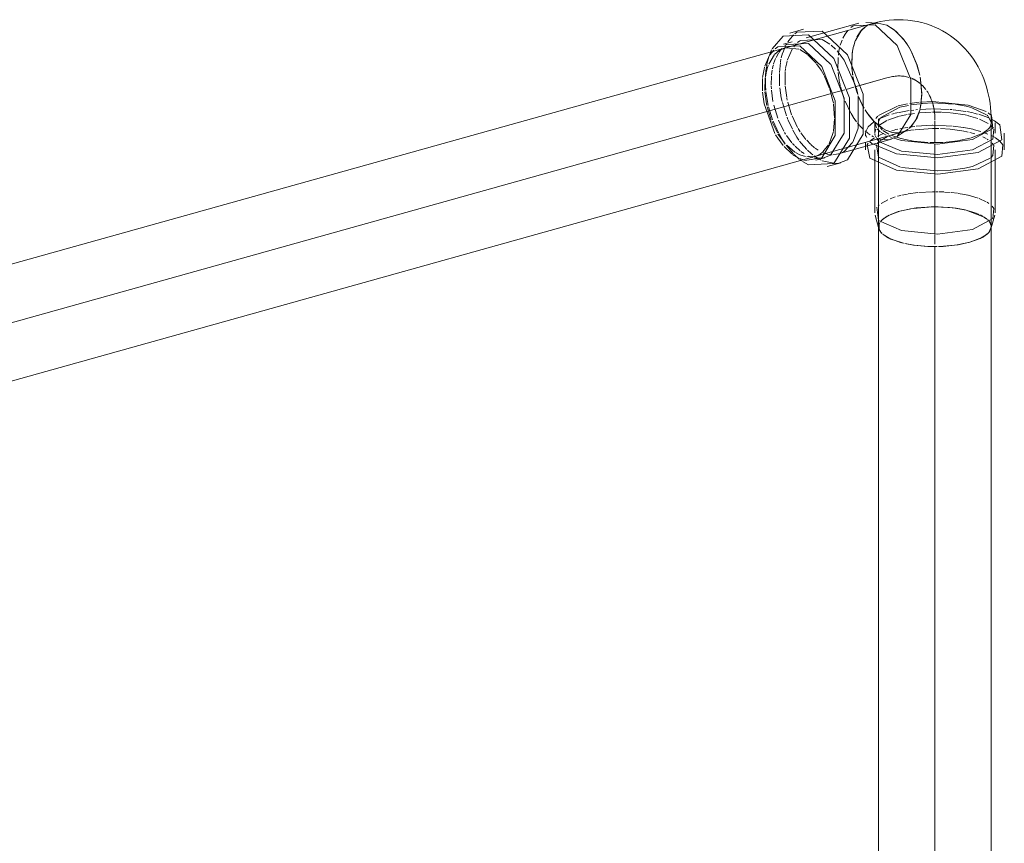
# Model space of a CAD drawing. Header units: millimetres. Extents: x -121 to 29920, y 1231 to 31888.
# Tile 308 of 310: x 26361 to 26798, y 24890 to 25255. Entities that reach past the tile are written whole.
import ezdxf

# ---------------------------------------------------------------- set-up
doc = ezdxf.new("R2010")
doc.units = ezdxf.units.MM
doc.linetypes.add('ADSK_Осевая', pattern=[700, 500, -100, 0, -100])
doc.layers.add('P-PIPE-____-CNTR', color=3, linetype='ADSK_Осевая', lineweight=20)
doc.layers.add('P-PIPE-____-OTLN', color=3, linetype='Continuous', lineweight=20)

# ---------------------------------------------------------------- blocks, each defined once
blk = doc.blocks.new('ADSK_ППР_Отвод канализационный - Отвод раструбный-V58-3D severage Right')
at = {"layer": 'P-PIPE-____-CNTR', "color": 10}
for p, q in [((-273.12, 25229.68), (-273.91, 25229.46)), ((-252.51, 25200.24), (-252.51, 25195.57)), ((-252.51, 25195.48), (-252.51, 25188.27)), ((-252.51, 25188.27), (-252.51, 25186.86)), ((-252.51, 25186.86), (-252.51, 25163.39))]:
    blk.add_line(p, q, dxfattribs=at)
at = {"layer": 'P-PIPE-____-CNTR', "color": 9}
blk.add_line((-252.51, 25210.48), (-252.51, 25201.07), dxfattribs=at)
at = {"layer": 'P-PIPE-____-CNTR', "color": 10}
for start_param, end_param in [(0.089152, 0.545091), (0.026115, 0.063776), (6.07467, 6.294623)]:
    blk.add_ellipse((-273.12, 25205.06), major_axis=(10.69, 24.05), ratio=0.73322, start_param=start_param, end_param=end_param, dxfattribs=at)
at = {"layer": 'P-PIPE-____-CNTR', "color": 9}
for start_param, end_param in [(5.897539, 6.042878), (5.590946, 5.855208), (5.259038, 5.582044)]:
    blk.add_ellipse((-273.12, 25205.06), major_axis=(10.69, 24.05), ratio=0.73322, start_param=start_param, end_param=end_param, dxfattribs=at)
at = {"layer": 'P-PIPE-____-OTLN', "color": 22}
for p, q in [((-310.82, 25251.12), (-316.94, 25249.42)), ((-286.23, 25253.8), (-309.73, 25247.22)), ((-279.03, 25253.07), (-288.8, 25252.63)), ((-277.83, 25253.85), (-283.23, 25254.12)), ((-281.31, 25253.32), (-277.93, 25253.85)), ((-279.86, 25253.76), (-280.64, 25253.54)), ((-277.83, 25253.85), (-273.91, 25252.86)), ((-302.53, 25250.28), (-313.78, 25249.78)), ((-315.85, 25245.51), (-319.76, 25244.42)), ((-308.64, 25244.79), (-318.41, 25244.35)), ((-298.87, 25235.66), (-308.64, 25244.79)), ((-264.78, 25244.33), (-264.41, 25243.76)), ((-303.09, 25232.98), (-303.43, 25233.52)), ((-227.51, 25163.39), (-227.51, 25210.82)), ((-225.76, 25204.88), (-225.76, 25209.56)), ((-269.09, 25203.55), (-264.62, 25206.58)), ((-267.18, 25205.39), (-266.39, 25205.61)), ((-264.62, 25206.58), (-264.78, 25206.48)), ((-221.71, 25197.58), (-221.71, 25204.88)), ((-295.33, 25195.7), (-271.82, 25202.27)), ((-283.31, 25199.51), (-283.31, 25197.58)), ((-277.51, 25201.07), (-277.51, 25163.39)), ((-252.15, 25200.74), (-251.45, 25200.75)), ((-305.36, 25192.9), (-301.44, 25193.99)), ((-304.32, 25195.17), (-303.43, 25195.67)), ((-279.26, 25197.58), (-279.26, 25169.5)), ((-225.76, 25169.5), (-225.76, 25197.58)), ((-311.3, 25192.39), (-308.64, 25190.93)), ((-300.35, 25190.09), (-294.24, 25191.8)), ((-279.12, 25168.55), (-277.38, 25162.5)), ((-227.63, 25162.5), (-225.89, 25168.55)), ((-277.38, 25162.5), (-277.51, 25163.39)), ((-227.51, 25163.39), (-228.42, 25161.03)), ((-275.94, 25160.32), (-276.76, 25161.26)), ((-272.09, 25157.92), (-275.45, 25159.89)), ((-251.45, 25154.59), (-252.19, 25154.58))]:
    blk.add_line(p, q, dxfattribs=at)
at = {"layer": 'P-PIPE-____-OTLN', "color": 9}
for p, q in [((-288.8, 25252.63), (-289.84, 25251.85)), ((-282.01, 25253.03), (-281.31, 25253.32)), ((-273.91, 25252.86), (-270.67, 25250.91)), ((-270.67, 25250.9), (-266.59, 25246.85)), ((-315.26, 25248.61), (-317.77, 25245.5)), ((-313.78, 25249.78), (-314.78, 25249.04)), ((-302.53, 25246.49), (-312.3, 25246.06)), ((-299.14, 25244.46), (-302.53, 25246.49)), ((-266.51, 25246.74), (-265.09, 25244.81)), ((-319.66, 25242.59), (-321.69, 25241.64)), ((-318.48, 25242.86), (-319.34, 25242.68)), ((-318.41, 25244.35), (-319.15, 25243.81)), ((-312.93, 25242.18), (-318.43, 25242.86)), ((-312.45, 25245.96), (-313.46, 25245.18)), ((-309.3, 25239.98), (-312.56, 25242.05)), ((-296.65, 25242.26), (-298.59, 25244.03)), ((-264.41, 25243.76), (-263.02, 25241.31)), ((-325.9, 25239.52), (-328.01, 25234.74)), ((-323.7, 25239.84), (-326.31, 25235.55)), ((-325.02, 25241.94), (-326.18, 25239.1)), ((-324.11, 25241.79), (-325.78, 25239.71)), ((-321.72, 25241.62), (-323.56, 25240)), ((-305.27, 25236.04), (-309.12, 25239.83)), ((-263.02, 25241.31), (-260.51, 25235.34)), ((-303.43, 25233.52), (-305.05, 25235.78)), ((-298.79, 25235.54), (-298.87, 25235.66)), ((-260.51, 25235.33), (-259.25, 25230.71)), ((-329.04, 25229.22), (-329.11, 25223.69)), ((-327.83, 25229.52), (-328.01, 25223.91)), ((-301.89, 25230.86), (-303.09, 25232.98)), ((-299.3, 25224.8), (-301.74, 25230.57)), ((-259.07, 25229.77), (-258.88, 25228.71)), ((-286.72, 25222.17), (-287.38, 25225)), ((-258.88, 25228.7), (-258.38, 25222.01)), ((-286.59, 25207.28), (-286.59, 25221.47)), ((-258.38, 25222), (-258.94, 25216.56)), ((-327.03, 25216.6), (-325.18, 25210.77)), ((-297.08, 25211.59), (-297.55, 25217.97)), ((-258.94, 25216.56), (-259.07, 25215.96)), ((-258.2, 25218.12), (-258.87, 25218.06)), ((-254.06, 25218.97), (-258.31, 25218.76)), ((-229.58, 25213.06), (-236.17, 25216.21)), ((-259.26, 25215.18), (-261.09, 25210.56)), ((-229.08, 25212.63), (-229.35, 25212.88)), ((-227.77, 25213.15), (-228.86, 25213.97)), ((-227.6, 25209.82), (-228.85, 25212.41)), ((-324.94, 25210.16), (-322.46, 25205.05)), ((-297.55, 25205.99), (-297.09, 25211.2)), ((-261.09, 25210.55), (-263.65, 25207.34)), ((-228.05, 25207.75), (-227.6, 25209.31)), ((-226.55, 25207.1), (-227.44, 25208.17)), ((-226.11, 25210.47), (-226.64, 25210.77)), ((-273.49, 25203.71), (-271.82, 25203.03)), ((-269.89, 25203.25), (-267.69, 25202.56)), ((-264.78, 25206.48), (-265.69, 25205.96)), ((-265.08, 25206.29), (-264.43, 25206.72)), ((-242.43, 25201.53), (-236.97, 25202.65)), ((-236.79, 25202.71), (-231.29, 25204.95)), ((-231.25, 25204.97), (-229.03, 25206.53)), ((-225.83, 25202.96), (-226.38, 25203.28)), ((-223.86, 25201.57), (-225.65, 25202.85)), ((-319.49, 25198.98), (-316.02, 25195.71)), ((-318.32, 25199.56), (-314.75, 25196.57)), ((-302.27, 25196.59), (-299.81, 25199.76)), ((-283.31, 25200.99), (-283.31, 25199.51)), ((-282.17, 25200.5), (-282.64, 25199.79)), ((-281.37, 25201.09), (-280.47, 25200.33)), ((-277.7, 25200.75), (-278.22, 25200.17)), ((-277.51, 25202.6), (-277.51, 25201.13)), ((-276.78, 25202.23), (-272.94, 25202.03)), ((-261.96, 25201.42), (-255.48, 25200.82)), ((-254.81, 25200.79), (-252.15, 25200.74)), ((-251.45, 25200.75), (-248.96, 25200.84)), ((-248.68, 25200.85), (-242.52, 25201.52)), ((-226.53, 25199.83), (-227.04, 25200.47)), ((-222.4, 25199.78), (-223.64, 25201.37)), ((-315.71, 25195.48), (-313.23, 25193.94)), ((-314.43, 25196.35), (-312.56, 25195.26)), ((-312.56, 25195.26), (-309.93, 25194.54)), ((-309.35, 25194.45), (-305.97, 25194.59)), ((-306.12, 25194), (-303.19, 25193.77)), ((-304.98, 25194.89), (-304.32, 25195.17)), ((-303.43, 25195.67), (-302.43, 25196.44)), ((-300.22, 25195.65), (-298.26, 25195.37)), ((-297.88, 25195.36), (-294.53, 25195.96)), ((-312.56, 25193.63), (-310.5, 25192.9)), ((-304.24, 25193.61), (-303.08, 25192.93)), ((-302.53, 25192.64), (-296.71, 25191.53)), ((-296.52, 25191.53), (-295.21, 25191.65)), ((-267.3, 25189.72), (-251.38, 25188.16)), ((-239.23, 25189.39), (-235.88, 25190.19)), ((-235.88, 25190.19), (-227.99, 25193.81)), ((-251.19, 25188.16), (-245.51, 25188.48)), ((-245.47, 25188.48), (-239.28, 25189.38)), ((-226.34, 25171.46), (-227.16, 25172.52)), ((-276.76, 25161.26), (-277.31, 25162.28)), ((-273.07, 25158.38), (-275.64, 25160.06)), ((-228.9, 25160.49), (-231.41, 25158.66)), ((-228.09, 25161.5), (-228.59, 25160.83)), ((-267.79, 25156.42), (-273.03, 25158.36)), ((-266.64, 25156.12), (-267.76, 25156.41)), ((-262.07, 25155.25), (-265.83, 25155.94)), ((-255.63, 25154.65), (-262.02, 25155.24)), ((-252.19, 25154.58), (-255.58, 25154.65)), ((-251.53, 25154.59), (-252.15, 25154.58)), ((-248.68, 25154.68), (-250.83, 25154.6)), ((-242.2, 25155.36), (-248.64, 25154.68)), ((-236.97, 25156.49), (-242.14, 25155.37)), ((-231.48, 25158.62), (-236.97, 25156.49))]:
    blk.add_line(p, q, dxfattribs=at)
at = {"layer": 'P-PIPE-____-OTLN', "color": 10}
for p, q in [((-284.88, 25250.9), (-283.56, 25252.09)), ((-282.6, 25252.71), (-283.38, 25252.21)), ((-283.04, 25252.45), (-282.01, 25253.03)), ((-292.37, 25248.9), (-293.35, 25247.1)), ((-291.18, 25250.51), (-292.32, 25248.96)), ((-287.36, 25247.14), (-288.04, 25245.45)), ((-287.78, 25246.16), (-285.11, 25250.65)), ((-285.97, 25249.57), (-287.16, 25247.56)), ((-320.45, 25242.54), (-321.82, 25240.73)), ((-319.33, 25242.58), (-320.09, 25240.67)), ((-318.89, 25243.53), (-319.33, 25242.58)), ((-315.87, 25242.32), (-318.01, 25237.46)), ((-314.26, 25244.42), (-315.22, 25243.28)), ((-294.83, 25242.8), (-295.27, 25240.57)), ((-293.71, 25246.28), (-294.52, 25243.98)), ((-288.91, 25242.19), (-289.23, 25240.1)), ((-289.2, 25240.41), (-288.78, 25242.82)), ((-288.57, 25243.71), (-288.75, 25242.99)), ((-288.68, 25243.26), (-287.86, 25245.95)), ((-288.09, 25245.32), (-288.57, 25243.71)), ((-323.25, 25238.06), (-324.12, 25235.74)), ((-321.93, 25240.55), (-323, 25238.6)), ((-320.87, 25237.83), (-321.1, 25236.63)), ((-320.16, 25240.46), (-320.73, 25238.46)), ((-295.51, 25238.59), (-295.56, 25232.76)), ((-295.29, 25240.39), (-295.4, 25239.61)), ((-289.25, 25239.93), (-289.44, 25236.37)), ((-289.39, 25234.43), (-289.22, 25240.25)), ((-327.28, 25234.59), (-327.51, 25232.95)), ((-327.01, 25236), (-327.23, 25234.87)), ((-321.14, 25236.38), (-321.56, 25231.86)), ((-318.84, 25233.56), (-318.98, 25232.39)), ((-289.44, 25235.85), (-289.41, 25234.85)), ((-289.41, 25234.85), (-289.36, 25234.03)), ((-289.33, 25233.48), (-289.38, 25234.2)), ((-289.35, 25233.81), (-289.01, 25230.71)), ((-289.04, 25230.9), (-289.33, 25233.48)), ((-327.76, 25229.73), (-327.71, 25225.71)), ((-327.52, 25232.86), (-327.74, 25230.17)), ((-325.08, 25230.37), (-325.2, 25226.33)), ((-324.76, 25232.98), (-325.04, 25230.79)), ((-321.58, 25231.45), (-321.45, 25226.01)), ((-319.01, 25232.02), (-319.08, 25226.41)), ((-295.48, 25231.86), (-295.05, 25228.49)), ((-288.9, 25230.01), (-288.75, 25229.14)), ((-288.75, 25229.14), (-288.57, 25228.26)), ((-327.7, 25225.61), (-327.59, 25224.09)), ((-325.18, 25225.76), (-325.14, 25224.67)), ((-319.04, 25225.9), (-318.34, 25220.75)), ((-295.01, 25228.29), (-294.83, 25227.33)), ((-294.79, 25227.09), (-294.54, 25225.94)), ((-294.46, 25225.62), (-292.77, 25220.08)), ((-288.57, 25228.26), (-288.43, 25227.64)), ((-288.38, 25227.39), (-287.38, 25223.81)), ((-286.8, 25222.16), (-288.37, 25227.34)), ((-325.1, 25224.09), (-324.45, 25219.05)), ((-318.29, 25220.52), (-318.09, 25219.59)), ((-287.36, 25223.75), (-286.79, 25222.12)), ((-284.75, 25217.52), (-286.33, 25220.95)), ((-326.65, 25218), (-326.49, 25217.3)), ((-326.35, 25216.69), (-324.58, 25210.87)), ((-324.09, 25217.42), (-322.24, 25211.56)), ((-320.25, 25218.5), (-318.4, 25212.59)), ((-317.89, 25218.72), (-316.15, 25213.16)), ((-292.44, 25219.23), (-289.87, 25213.89)), ((-283.94, 25216.07), (-284.75, 25217.52)), ((-284.38, 25216.85), (-283.94, 25216.07)), ((-269.13, 25216.95), (-277.64, 25212.78)), ((-268.04, 25216.46), (-276.56, 25211.96)), ((-264.63, 25217.96), (-268.85, 25217.02)), ((-264.23, 25217.3), (-268.04, 25216.46)), ((-259.52, 25218.66), (-263.68, 25218.13)), ((-259.18, 25218.03), (-263.26, 25217.47)), ((-318.19, 25212.04), (-317.91, 25211.31)), ((-315.95, 25212.65), (-313.48, 25207.5)), ((-289.73, 25213.65), (-288.8, 25212.13)), ((-288.79, 25212.12), (-287.29, 25210)), ((-283.04, 25214.6), (-283.47, 25215.27)), ((-283.45, 25215.25), (-282.74, 25214.15)), ((-279.62, 25210.25), (-282.7, 25214.08)), ((-272.82, 25213.04), (-277.69, 25211.13)), ((-276.69, 25211.79), (-277.35, 25210.3)), ((-269.3, 25212.21), (-273.42, 25210.69)), ((-270.42, 25213.71), (-271.64, 25213.39)), ((-268.65, 25214.13), (-270.12, 25213.79)), ((-268.4, 25212.44), (-269.13, 25212.27)), ((-264, 25214.95), (-268.43, 25214.17)), ((-264.8, 25213.21), (-268.05, 25212.53)), ((-263.42, 25213.44), (-264.24, 25213.31)), ((-261.6, 25213.71), (-263.39, 25213.45)), ((-261.81, 25215.23), (-263.19, 25215.06)), ((-260.27, 25215.39), (-261, 25215.32)), ((-254.2, 25214.29), (-259.23, 25213.99)), ((-254.05, 25215.72), (-259.07, 25215.49)), ((-249.7, 25214.24), (-253.56, 25214.3)), ((-246.19, 25215.51), (-253.55, 25215.73)), ((-245.81, 25213.97), (-249.4, 25214.23)), ((-244.88, 25215.4), (-245.75, 25215.47)), ((-239.14, 25213.04), (-245.49, 25213.94)), ((-238.79, 25214.6), (-244.36, 25215.35)), ((-237.71, 25212.73), (-239.1, 25213.03)), ((-235.47, 25213.92), (-238.39, 25214.53)), ((-233.49, 25211.47), (-237.61, 25212.71)), ((-233.57, 25213.44), (-235.28, 25213.88)), ((-228.55, 25211.7), (-233.09, 25213.31)), ((-324.35, 25210.28), (-322.02, 25205.09)), ((-321.93, 25210.77), (-319.56, 25205.76)), ((-317.82, 25211.08), (-315.81, 25206.67)), ((-313.24, 25207.08), (-312.3, 25205.55)), ((-286.92, 25209.52), (-286.13, 25208.56)), ((-285.95, 25208.35), (-284.59, 25206.92)), ((-280.03, 25210.69), (-279.42, 25210.04)), ((-275.71, 25207.03), (-279.48, 25210.11)), ((-279.33, 25209.95), (-278.31, 25208.99)), ((-279.26, 25209.56), (-279.26, 25206.65)), ((-279.26, 25209.56), (-278.52, 25207.37)), ((-277.93, 25208.65), (-276.24, 25207.37)), ((-277.51, 25210.82), (-277.51, 25207.44)), ((-277.51, 25207.02), (-277.51, 25204.03)), ((-277.39, 25209.14), (-277.08, 25208.06)), ((-273.81, 25210.51), (-277.03, 25208.62)), ((-276.64, 25207.29), (-275.94, 25206.48)), ((-276.06, 25207.26), (-274.06, 25206.14)), ((-266.07, 25207.27), (-268.08, 25206.89)), ((-264.5, 25207.53), (-265.73, 25207.33)), ((-261.44, 25207.94), (-263.79, 25207.64)), ((-253.63, 25207), (-261.34, 25206.48)), ((-253.8, 25208.43), (-260.91, 25208)), ((-247.84, 25208.28), (-253.56, 25208.43)), ((-250.76, 25206.99), (-253.55, 25207)), ((-244.81, 25208.05), (-247.52, 25208.26)), ((-239.83, 25207.45), (-244.39, 25208.01)), ((-235.64, 25206.67), (-239.65, 25207.42)), ((-228.85, 25209.25), (-232.67, 25211.16)), ((-226.73, 25210.82), (-227.7, 25211.32)), ((-321.76, 25204.59), (-321.27, 25203.71)), ((-319.3, 25205.31), (-318.81, 25204.48)), ((-318.41, 25203.84), (-316.09, 25200.72)), ((-312.03, 25205.14), (-309.79, 25202.17)), ((-283.52, 25205.93), (-282.29, 25204.94)), ((-283.26, 25205.47), (-283.31, 25204.88)), ((-283.31, 25204.88), (-283.31, 25203.58)), ((-283.3, 25204.64), (-283.13, 25203.72)), ((-283.09, 25203.6), (-282.81, 25202.95)), ((-282.17, 25204.85), (-281.26, 25204.22)), ((-280.47, 25203.74), (-279.76, 25203.35)), ((-279.32, 25202.87), (-280.19, 25202.3)), ((-279.26, 25206.53), (-279.26, 25204.88)), ((-278.69, 25206.77), (-279.15, 25205.3)), ((-279.15, 25204.62), (-279.01, 25203.86)), ((-278.93, 25203.61), (-278.65, 25202.97)), ((-278.58, 25202.81), (-277.65, 25202.48)), ((-276.75, 25204.2), (-277.97, 25203.62)), ((-277.51, 25203.96), (-277.51, 25203.24)), ((-275.19, 25204.85), (-276.51, 25204.31)), ((-276.48, 25205.37), (-275.48, 25204.73)), ((-273.5, 25203.42), (-276.08, 25202.04)), ((-274.03, 25206.13), (-275.63, 25206.98)), ((-275.61, 25206.2), (-275.23, 25205.89)), ((-275.27, 25204.61), (-274.23, 25204.05)), ((-275.09, 25205.8), (-274.05, 25205.13)), ((-271.18, 25205.22), (-273.91, 25206.07)), ((-273.91, 25206.07), (-271.99, 25205.4)), ((-273.88, 25205.03), (-272.99, 25204.55)), ((-272.05, 25204.11), (-269.89, 25203.25)), ((-271.78, 25205.35), (-270.07, 25205.09)), ((-270.68, 25206.32), (-271.64, 25206.09)), ((-270.15, 25204.67), (-271.26, 25204.3)), ((-268.46, 25205.13), (-270.93, 25205.18)), ((-269.91, 25206.5), (-270.68, 25206.32)), ((-268.94, 25206.71), (-269.8, 25206.53)), ((-269.7, 25205.07), (-268.11, 25205.19)), ((-267.36, 25205.34), (-267.96, 25205.21)), ((-266.84, 25205.54), (-267.8, 25205.32)), ((-264.64, 25205.98), (-266.78, 25205.55)), ((-265.69, 25205.96), (-266.73, 25205.53)), ((-263.18, 25206.23), (-264.63, 25205.99)), ((-261.71, 25206.43), (-263.14, 25206.23)), ((-245.77, 25206.71), (-250.03, 25206.97)), ((-240.58, 25206.02), (-245.7, 25206.7)), ((-237.71, 25205.44), (-240.26, 25205.96)), ((-234.84, 25204.66), (-237.05, 25205.28)), ((-232.14, 25205.7), (-235.47, 25206.62)), ((-229.73, 25202.52), (-231.23, 25203.29)), ((-229.02, 25204.55), (-230.18, 25205.01)), ((-226.6, 25203.4), (-227.32, 25203.77)), ((-318.61, 25199.58), (-315.32, 25195.71)), ((-315.73, 25200.31), (-314.93, 25199.45)), ((-314.64, 25199.15), (-312.3, 25197.07)), ((-312.58, 25201.41), (-311.9, 25200.52)), ((-311.85, 25200.45), (-309.41, 25197.71)), ((-309.46, 25201.79), (-307.76, 25200.02)), ((-307.61, 25199.89), (-305.93, 25198.47)), ((-305.68, 25198.28), (-304.32, 25197.37)), ((-280.19, 25202.3), (-281.53, 25201.2)), ((-277.65, 25202.48), (-277.03, 25202.29)), ((-276.4, 25201.82), (-277.17, 25201.23)), ((-228.86, 25201.99), (-229.38, 25202.32)), ((-227.44, 25200.87), (-227.71, 25201.12)), ((-315.02, 25195.41), (-312.8, 25193.47)), ((-312, 25196.84), (-310.58, 25195.85)), ((-309.15, 25197.45), (-307.52, 25195.98)), ((-308.64, 25194.72), (-306.71, 25194.13)), ((-307.4, 25195.88), (-306.73, 25195.34)), ((-306.1, 25194.87), (-305.39, 25194.36)), ((-305.3, 25194.3), (-304.52, 25193.79)), ((-302.53, 25196.43), (-301.37, 25195.97)), ((-301.16, 25195.9), (-300.41, 25195.69)), ((-312.43, 25193.18), (-311.76, 25192.7)), ((-270.11, 25176.61), (-272.42, 25175.8)), ((-267.62, 25177.29), (-269.13, 25176.89)), ((-264.76, 25177.89), (-267.26, 25177.37)), ((-260.15, 25178.54), (-264.39, 25177.95)), ((-253.63, 25178.93), (-259.73, 25178.59)), ((-252.41, 25178.94), (-253.55, 25178.93)), ((-251.25, 25178.93), (-252.09, 25178.94)), ((-248.6, 25178.83), (-250.76, 25178.92)), ((-245.77, 25178.63), (-248.23, 25178.81)), ((-242.53, 25178.26), (-245.27, 25178.59)), ((-239.37, 25177.72), (-242.23, 25178.21)), ((-237.92, 25177.41), (-239.34, 25177.71)), ((-233.28, 25176.06), (-237.71, 25177.36)), ((-277.27, 25173.07), (-277.7, 25172.68)), ((-273.43, 25175.38), (-276.4, 25173.74)), ((-254.15, 25172.19), (-252.87, 25172.21)), ((-252.87, 25172.21), (-251.37, 25172.2)), ((-251.24, 25172.2), (-249.64, 25172.15)), ((-251.1, 25172.19), (-244.49, 25171.74)), ((-249.48, 25172.14), (-246.06, 25171.91)), ((-229.76, 25174.47), (-232.94, 25175.94)), ((-228.63, 25173.76), (-229.39, 25174.25)), ((-275.94, 25166.46), (-273.78, 25168.02)), ((-275.51, 25166.84), (-272.86, 25168.51)), ((-273.11, 25168.39), (-268.98, 25170.02)), ((-272.16, 25168.84), (-268.8, 25170.08)), ((-268.98, 25170.02), (-268.04, 25170.3)), ((-268.04, 25170.3), (-267.49, 25170.45)), ((-267.41, 25170.47), (-262.59, 25171.46)), ((-267.36, 25170.48), (-262.44, 25171.48)), ((-261.73, 25171.58), (-260.85, 25171.7)), ((-246, 25171.9), (-244.83, 25171.78)), ((-244.73, 25171.77), (-243.31, 25171.59)), ((-244.38, 25171.73), (-238.69, 25170.74)), ((-243.15, 25171.57), (-239.15, 25170.84)), ((-238.68, 25170.74), (-230.66, 25167.68)), ((-237.6, 25170.47), (-233.79, 25169.24)), ((-233.46, 25169.1), (-232.92, 25168.87)), ((-232.33, 25168.6), (-231.21, 25168.01)), ((-230.9, 25167.83), (-229.7, 25167)), ((-277.32, 25164.48), (-276.95, 25165.25)), ((-276.58, 25165.77), (-276.08, 25166.32)), ((-276.42, 25165.96), (-275.75, 25166.64)), ((-230.45, 25167.54), (-229.46, 25166.81)), ((-229.15, 25166.53), (-228.56, 25165.92)), ((-228.5, 25165.85), (-228.08, 25165.27)), ((-228.26, 25165.54), (-227.88, 25164.92)), ((-228.08, 25165.27), (-227.54, 25163.82))]:
    blk.add_line(p, q, dxfattribs=at)
at = {"layer": 'P-PIPE-____-OTLN', "color": 22}
for points in [[(-252.28, 25251.95, 0), (-254.25, 25252.76, 0), (-256.26, 25253.47, 0), (-258.31, 25254.06, 0), (-260.37, 25254.54, 0), (-262.45, 25254.91, 0), (-264.53, 25255.16, 0), (-266.61, 25255.31, 0), (-268.68, 25255.35, 0), (-270.73, 25255.28, 0), (-272.76, 25255.12, 0), (-274.76, 25254.86, 0), (-276.73, 25254.51, 0), (-278.66, 25254.08, 0), (-279.86, 25253.76, 0)], [(-273.91, 25252.86, 0), (-277.93, 25253.85, 0), (-281.67, 25253.18, 0)], [(-272.94, 25202.03, 0), (-269.26, 25203.44, 0), (-263.22, 25213.27, 0), (-263.22, 25228.74, 0), (-269.26, 25243.94, 0), (-279.03, 25253.07, 0)], [(-264.85, 25244.44, 0), (-266.14, 25246.27, 0), (-269.89, 25250.27, 0), (-273.91, 25252.86, 0)], [(-227.51, 25210.82, 0), (-227.54, 25212.65, 0), (-227.63, 25214.48, 0), (-227.79, 25216.31, 0), (-228.01, 25218.15, 0), (-228.3, 25219.99, 0), (-228.67, 25221.82, 0), (-229.1, 25223.65, 0), (-229.61, 25225.48, 0), (-230.2, 25227.29, 0), (-230.86, 25229.1, 0), (-231.61, 25230.89, 0), (-232.44, 25232.66, 0), (-233.36, 25234.41, 0), (-234.36, 25236.12, 0), (-235.45, 25237.81, 0), (-236.63, 25239.45, 0), (-237.9, 25241.05, 0), (-239.26, 25242.6, 0), (-240.71, 25244.08, 0), (-242.24, 25245.5, 0), (-243.85, 25246.85, 0), (-245.54, 25248.12, 0), (-247.31, 25249.3, 0), (-249.14, 25250.38, 0), (-251.03, 25251.37, 0), (-252.28, 25251.95, 0)], [(-308.64, 25248.58, 0), (-319.89, 25248.07, 0), (-324.77, 25242.44, 0)], [(-308.64, 25190.93, 0), (-297.39, 25191.43, 0), (-290.44, 25202.75, 0), (-290.44, 25220.57, 0), (-297.39, 25238.07, 0), (-308.64, 25248.58, 0)], [(-295.21, 25191.65, 0), (-291.28, 25193.14, 0), (-284.33, 25204.46, 0), (-284.33, 25222.28, 0), (-291.28, 25239.78, 0), (-302.53, 25250.28, 0)], [(-312.56, 25243.69, 0), (-322.33, 25243.25, 0), (-323.49, 25242.38, 0)], [(-310.25, 25192.84, 0), (-302.79, 25194.06, 0), (-296.75, 25203.89, 0), (-296.75, 25219.36, 0), (-302.79, 25234.57, 0), (-312.56, 25243.69, 0)], [(-259.25, 25230.67, 0), (-260.46, 25235.18, 0), (-262.92, 25241.12, 0), (-264.11, 25243.26, 0)], [(-302.28, 25193.86, 0), (-298.87, 25195.16, 0), (-292.84, 25204.99, 0), (-292.84, 25220.46, 0), (-298.79, 25235.54, 0)], [(-259.2, 25215.42, 0), (-258.9, 25216.74, 0), (-258.37, 25222.56, 0), (-258.9, 25228.85, 0), (-259.07, 25229.79, 0)], [(-264.11, 25206.96, 0), (-262.92, 25208.04, 0), (-260.46, 25211.79, 0), (-259.25, 25215.22, 0)], [(-235.88, 25202.17, 0), (-226.74, 25207.02, 0), (-227.44, 25212.85, 0)], [(-233.37, 25196.37, 0), (-222.84, 25201.96, 0), (-223.64, 25208.67, 0), (-226.11, 25210.47, 0)], [(-228.85, 25206.71, 0), (-228.42, 25207.19, 0), (-228.05, 25207.75, 0)], [(-271.18, 25202.81, 0), (-267.3, 25201.7, 0), (-251.38, 25200.13, 0), (-235.88, 25202.17, 0)], [(-235.88, 25197.49, 0), (-226.74, 25202.34, 0), (-226.36, 25206.79, 0)], [(-282.64, 25199.79, 0), (-281.37, 25193.79, 0), (-269.54, 25188.53, 0), (-251.21, 25186.73, 0), (-233.37, 25189.07, 0)], [(-280.47, 25200.33, 0), (-269.54, 25195.83, 0), (-251.21, 25194.03, 0), (-233.37, 25196.37, 0)], [(-276.87, 25201, 0), (-267.3, 25197.02, 0), (-251.38, 25195.45, 0), (-235.88, 25197.49, 0)], [(-233.37, 25189.07, 0), (-222.84, 25194.66, 0), (-222.4, 25199.78, 0)], [(-278.27, 25172.04, 0), (-277.58, 25166.22, 0), (-267.3, 25161.65, 0), (-251.38, 25160.08, 0), (-235.88, 25162.12, 0)], [(-235.88, 25162.12, 0), (-226.74, 25166.97, 0), (-226.34, 25171.46, 0)], [(-276.18, 25160.57, 0), (-277.24, 25162.1, 0), (-277.34, 25164.4, 0)], [(-227.51, 25163.39, 0), (-227.67, 25162.38, 0), (-228.09, 25161.5, 0)], [(-228.59, 25160.83, 0), (-229.26, 25160.15, 0), (-232.43, 25158.14, 0), (-236.97, 25156.49, 0), (-242.57, 25155.3, 0), (-248.85, 25154.67, 0), (-250.86, 25154.6, 0)], [(-266.42, 25156.07, 0), (-267.41, 25156.32, 0), (-272.09, 25157.92, 0)], [(-252.15, 25154.58, 0), (-255.37, 25154.64, 0), (-261.7, 25155.2, 0), (-265.86, 25155.94, 0)]]:
    blk.add_polyline3d(points, dxfattribs=at)
at = {"layer": 'P-PIPE-____-OTLN', "color": 10}
for points in [[(-283.73, 25251.95, 0), (-284.89, 25250.89, 0), (-285.84, 25249.74, 0)], [(-324.25, 25235.29, 0), (-324.45, 25234.52, 0), (-324.68, 25233.45, 0)], [(-318.13, 25237.05, 0), (-318.34, 25236.23, 0), (-318.8, 25233.83, 0)], [(-288.43, 25227.59, 0), (-288.68, 25228.8, 0), (-288.92, 25230.14, 0)], [(-321.37, 25225.08, 0), (-320.73, 25220.65, 0), (-320.38, 25219.04, 0)], [(-327.53, 25223.5, 0), (-326.84, 25218.94, 0), (-326.68, 25218.16, 0)], [(-286.4, 25221.12, 0), (-284.89, 25217.81, 0), (-284.38, 25216.85, 0)], [(-282.72, 25214.12, 0), (-281.67, 25212.66, 0), (-280.16, 25210.83, 0)], [(-277.9, 25212.52, 0), (-278.27, 25212.09, 0), (-278.73, 25211.42, 0)], [(-279.82, 25209.89, 0), (-282.17, 25207.8, 0), (-283.23, 25205.64, 0)], [(-277.53, 25211.21, 0), (-277.53, 25211.2, 0), (-277.52, 25211.15, 0), (-277.51, 25211.07, 0), (-277.51, 25210.97, 0), (-277.51, 25210.84, 0), (-277.51, 25210.82, 0)], [(-321.22, 25203.62, 0), (-319.89, 25201.44, 0), (-318.98, 25200.09, 0)], [(-315.57, 25206.22, 0), (-313.78, 25203.15, 0), (-312.89, 25201.84, 0)], [(-278.16, 25206.89, 0), (-277.58, 25206.27, 0), (-276.78, 25205.59, 0)], [(-262.14, 25171.53, 0), (-253.56, 25172.2, 0), (-251.26, 25172.2, 0)], [(-260.79, 25171.71, 0), (-256.16, 25172.11, 0), (-254.71, 25172.17, 0)], [(-268.79, 25170.08, 0), (-268.04, 25170.3, 0), (-267.46, 25170.46, 0)]]:
    blk.add_polyline3d(points, dxfattribs=at)
at = {"layer": 'P-PIPE-____-OTLN', "color": 9}
for points in [[(-326.26, 25238.85, 0), (-326.84, 25236.75, 0), (-327.01, 25236, 0)], [(-287.46, 25225.31, 0), (-292.76, 25237.37, 0), (-295.97, 25241.54, 0)], [(-328.16, 25234.24, 0), (-328.37, 25233.42, 0), (-329, 25229.66, 0)], [(-326.49, 25235.12, 0), (-327.33, 25232.46, 0), (-327.78, 25229.94, 0)], [(-329.07, 25223.1, 0), (-328.37, 25217.95, 0), (-323.55, 25204.77, 0)], [(-327.98, 25223.31, 0), (-327.33, 25218, 0), (-327.17, 25217.2, 0)], [(-297.61, 25218.36, 0), (-297.79, 25219.32, 0), (-299.17, 25224.44, 0)], [(-244.3, 25217.85, 0), (-253.56, 25218.36, 0), (-258.09, 25218.13, 0)], [(-229.8, 25214.54, 0), (-237.71, 25217.41, 0), (-253.63, 25218.98, 0)], [(-236.46, 25216.3, 0), (-238.68, 25216.9, 0), (-243.74, 25217.78, 0)], [(-289.01, 25200.9, 0), (-286.72, 25206.7, 0), (-286.61, 25207.21, 0)], [(-323.27, 25204.27, 0), (-322.33, 25202.75, 0), (-319.89, 25199.45, 0)], [(-322.19, 25204.58, 0), (-321.69, 25203.79, 0), (-319.16, 25200.46, 0)], [(-299.54, 25200.26, 0), (-297.79, 25204.86, 0), (-297.6, 25205.71, 0)], [(-267.17, 25205.39, 0), (-266.14, 25205.75, 0), (-265.25, 25206.19, 0)], [(-293.5, 25196.43, 0), (-292.76, 25196.87, 0), (-289.11, 25200.73, 0)], [(-278.52, 25199.78, 0), (-277.58, 25194.29, 0), (-267.75, 25189.83, 0)], [(-278.29, 25202.4, 0), (-277.58, 25201.59, 0), (-277.2, 25201.26, 0)], [(-267.52, 25202.51, 0), (-266.33, 25202.21, 0), (-262.08, 25201.44, 0)], [(-227.74, 25194.01, 0), (-226.74, 25195.04, 0), (-226.43, 25199.68, 0)]]:
    blk.add_polyline3d(points, dxfattribs=at)

msp = doc.modelspace()

# ---------------------------------------------------------------- linework, layer by layer
at = {"layer": 'P-PIPE-____-CNTR', "color": 10}
for p, q in [((26745.9, 25229.46), (26731.76, 25225.51)), ((26745.9, 25229.46), (26733.95, 25226.12)), ((26746.68, 25229.68), (26745.9, 25229.46)), ((26731.26, 25225.37), (26727.84, 25224.41)), ((26731.26, 25225.37), (26727.84, 25224.41)), ((26733.95, 25226.12), (26731.76, 25225.51)), ((26727.3, 25224.26), (26721.73, 25222.71)), ((26727.3, 25224.26), (26721.73, 25222.71)), ((26767.3, 25200.24), (26767.3, 25195.57)), ((26767.3, 25195.48), (26767.3, 25188.27)), ((26767.3, 25188.27), (26767.3, 25186.86)), ((26767.3, 25186.86), (26767.3, 25163.39)), ((26767.3, 25160.19), (26767.3, 25163.39)), ((26767.3, 25160.19), (26767.3, 25163.39)), ((26767.3, 25155.71), (26767.3, 25159.72)), ((26767.3, 25155.71), (26767.3, 25159.72))]:
    msp.add_line(p, q, dxfattribs=at)
at = {"layer": 'P-PIPE-____-CNTR', "color": 9}
for p, q in [((26720.78, 25222.44), (26073.18, 25041.38)), ((26720.78, 25222.44), (26073.18, 25041.38)), ((26767.3, 25210.48), (26767.3, 25201.07)), ((26767.3, 19178.26), (26767.3, 25154.65)), ((26767.3, 19178.26), (26767.3, 25154.65))]:
    msp.add_line(p, q, dxfattribs=at)
at = {"layer": 'P-PIPE-____-CNTR', "color": 10}
for start_param, end_param in [(0.089152, 0.545091), (0.026115, 0.063776), (6.07467, 6.294623)]:
    msp.add_ellipse((26746.68, 25205.06), major_axis=(10.69, 24.05), ratio=0.73322, start_param=start_param, end_param=end_param, dxfattribs=at)
at = {"layer": 'P-PIPE-____-CNTR', "color": 9}
for start_param, end_param in [(5.897539, 6.042878), (5.590946, 5.855208), (5.259038, 5.582044)]:
    msp.add_ellipse((26746.68, 25205.06), major_axis=(10.69, 24.05), ratio=0.73322, start_param=start_param, end_param=end_param, dxfattribs=at)
at = {"layer": 'P-PIPE-____-OTLN', "color": 22}
for p, q in [((26739.17, 25253.54), (26052.54, 25061.57)), ((26066.01, 25013.41), (26752.63, 25205.39)), ((26742.3, 25163.39), (26742.3, 19140.48)), ((26792.3, 19140.48), (26792.3, 25163.39)), ((26744.36, 25159.89), (26747.71, 25157.92))]:
    msp.add_line(p, q, dxfattribs=at)
at = {"layer": 'P-PIPE-____-OTLN', "color": 10}
for p, q in [((26736.42, 25252.21), (26737.2, 25252.71)), ((26731.77, 25245.45), (26732.45, 25247.14)), ((26732.64, 25247.56), (26733.84, 25249.57)), ((26730.58, 25240.12), (26730.89, 25242.19)), ((26731.06, 25242.99), (26731.24, 25243.71)), ((26731.24, 25243.71), (26731.72, 25245.32)), ((26730.37, 25236.37), (26730.56, 25239.95)), ((26730.4, 25234.82), (26730.37, 25235.83)), ((26730.44, 25234), (26730.4, 25234.82)), ((26730.8, 25230.71), (26730.46, 25233.78)), ((26731.06, 25229.14), (26730.91, 25230.01)), ((26731.24, 25228.26), (26731.06, 25229.14)), ((26731.37, 25227.64), (26731.24, 25228.26)), ((26732.43, 25223.81), (26731.43, 25227.39)), ((26733.02, 25222.12), (26732.45, 25223.75)), ((26735.86, 25216.07), (26735.43, 25216.85)), ((26737.07, 25214.15), (26736.36, 25215.25)), ((26740.39, 25210.04), (26739.78, 25210.69)), ((26741.49, 25208.99), (26740.48, 25209.95)), ((26743.57, 25207.37), (26741.88, 25208.65)), ((26745.74, 25206.14), (26743.75, 25207.26)), ((26747.82, 25205.4), (26745.9, 25206.07)), ((26749.73, 25205.09), (26748.03, 25205.35)), ((26751.7, 25205.19), (26750.1, 25205.07)), ((26766.94, 25172.21), (26765.66, 25172.19)), ((26768.44, 25172.2), (26766.94, 25172.21)), ((26770.17, 25172.15), (26768.56, 25172.2)), ((26773.74, 25171.91), (26770.33, 25172.14)), ((26746.95, 25168.51), (26744.29, 25166.84)), ((26751, 25170.07), (26747.65, 25168.84)), ((26751.77, 25170.3), (26751, 25170.07)), ((26752.37, 25170.46), (26751.77, 25170.3)), ((26757.37, 25171.48), (26752.47, 25170.49)), ((26758.95, 25171.7), (26758.07, 25171.58)), ((26774.98, 25171.78), (26773.8, 25171.9)), ((26776.5, 25171.59), (26775.08, 25171.77)), ((26780.66, 25170.84), (26776.65, 25171.57)), ((26786.01, 25169.24), (26782.2, 25170.47)), ((26786.89, 25168.87), (26786.35, 25169.1)), ((26788.6, 25168.01), (26787.47, 25168.6)), ((26790.11, 25167), (26788.9, 25167.83)), ((26744.06, 25166.64), (26743.39, 25165.96)), ((26791.25, 25165.92), (26790.66, 25166.53)), ((26791.92, 25164.92), (26791.55, 25165.54))]:
    msp.add_line(p, q, dxfattribs=at)
at = {"layer": 'P-PIPE-____-OTLN', "color": 9}
for p, q in [((26755.37, 25206.72), (26754.73, 25206.29)), ((26791.22, 25160.83), (26791.72, 25161.5)), ((26767.66, 25154.58), (26768.27, 25154.59))]:
    msp.add_line(p, q, dxfattribs=at)
at = {"layer": 'P-PIPE-____-OTLN', "color": 10}
for points in [[(26733.96, 25249.74, 0), (26734.91, 25250.89, 0), (26736.08, 25251.95, 0)], [(26735.43, 25216.85, 0), (26734.91, 25217.81, 0), (26733.41, 25221.12, 0)], [(26739.65, 25210.83, 0), (26738.13, 25212.66, 0), (26737.08, 25214.12, 0)], [(26765.09, 25172.17, 0), (26763.64, 25172.11, 0), (26759.01, 25171.71, 0)]]:
    msp.add_polyline3d(points, dxfattribs=at)
at = {"layer": 'P-PIPE-____-OTLN', "color": 22}
for points in [[(26738.13, 25253.18, 0), (26741.88, 25253.85, 0), (26745.9, 25252.86, 0)], [(26745.9, 25252.86, 0), (26749.92, 25250.27, 0), (26753.67, 25246.27, 0), (26754.96, 25244.44, 0)], [(26755.7, 25243.26, 0), (26756.88, 25241.12, 0), (26759.35, 25235.18, 0), (26760.56, 25230.67, 0)], [(26760.74, 25229.79, 0), (26760.9, 25228.85, 0), (26761.43, 25222.56, 0)], [(26761.43, 25222.56, 0), (26760.9, 25216.74, 0), (26760.61, 25215.42, 0)], [(26760.56, 25215.22, 0), (26759.35, 25211.79, 0), (26756.88, 25208.04, 0), (26755.7, 25206.96, 0)], [(26742.47, 25164.4, 0), (26742.57, 25162.1, 0), (26743.62, 25160.57, 0)], [(26791.72, 25161.5, 0), (26792.14, 25162.38, 0), (26792.3, 25163.39, 0)], [(26782.84, 25156.49, 0), (26787.38, 25158.14, 0), (26790.55, 25160.15, 0), (26791.22, 25160.83, 0)], [(26747.71, 25157.92, 0), (26752.4, 25156.32, 0), (26753.39, 25156.07, 0)], [(26753.94, 25155.94, 0), (26758.1, 25155.2, 0), (26764.43, 25154.64, 0), (26767.66, 25154.58, 0)], [(26768.94, 25154.6, 0), (26770.96, 25154.67, 0), (26777.24, 25155.3, 0), (26782.84, 25156.49, 0)]]:
    msp.add_polyline3d(points, dxfattribs=at)
at = {"layer": 'P-PIPE-____-OTLN', "color": 9}
msp.add_polyline3d([(26754.55, 25206.19, 0), (26753.67, 25205.75, 0), (26752.63, 25205.39, 0)], dxfattribs=at)

# ---------------------------------------------------------------- block references
at = {"layer": 'P-PIPE-____-CNTR', "color": 9}
msp.add_blockref('ADSK_ППР_Отвод канализационный - Отвод раструбный-V58-3D severage Right', (27019.81, 0), dxfattribs=at)

doc.saveas('drawing.dxf')
